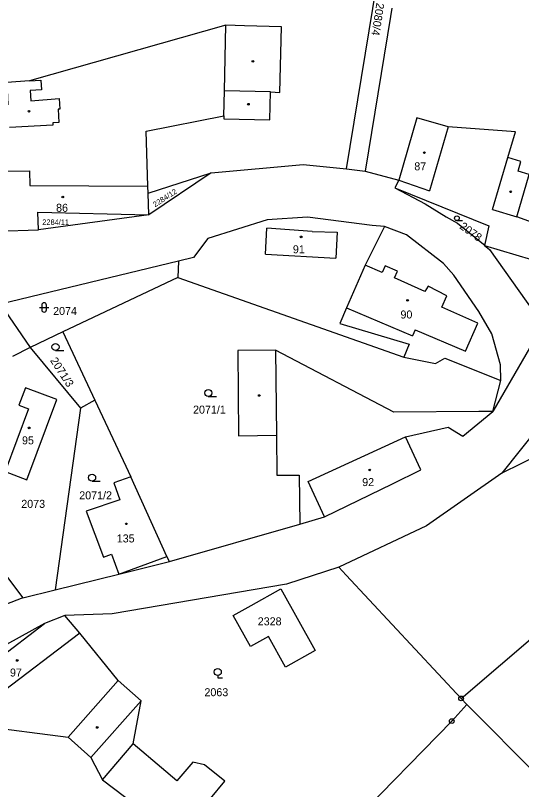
# Model space of a CAD drawing. Extents: x -725728 to -720881, y -1068679 to -1063504.
# Drawn here: x -721870.1 to -721762.7, y -1066700.6 to -1066536.3 of the extents above; entities that cross this region are included whole.
import ezdxf

# ---------------------------------------------------------------- set-up
doc = ezdxf.new("R2010")
doc.units = 0
for name, color, linetype in [('Hranice parcel', 7, 'Continuous'), ('Parcelní čísla', 7, 'Continuous'), ('Vnitřní kresba', 7, 'Continuous'), ('Značky bodu BP', 7, 'Continuous'), ('Značky budov', 7, 'Continuous'), ('Značky kultur', 7, 'Continuous')]:
    doc.layers.add(name, color=color, linetype=linetype)

msp = doc.modelspace()

# ---------------------------------------------------------------- linework, layer by layer
at = {"layer": 'Hranice parcel'}
for p, q in [((-721841.99, -1066573.97), (-721828.56, -1066569.69)), ((-721828.56, -1066569.69), (-721841.85, -1066578.57)), ((-721799.81, -1066568.82), (-721795.89, -1066569.34)), ((-721795.89, -1066569.34), (-721788.72, -1066571.23)), ((-721788.72, -1066571.23), (-721789.59, -1066572.87)), ((-721841.85, -1066578.57), (-721841.99, -1066573.97)), ((-721841.85, -1066578.57), (-721865.27, -1066581.79)), ((-721875.43, -1066582.08), (-721865.27, -1066581.79)), ((-721835.51, -1066588.41), (-721873.29, -1066597.58)), ((-721835.51, -1066588.41), (-721835.67, -1066591.87)), ((-721835.67, -1066591.87), (-721860.09, -1066603.44)), ((-721835.67, -1066591.87), (-721787.7, -1066608.81)), ((-721873.29, -1066597.58), (-721867.01, -1066606.72)), ((-721860.09, -1066603.44), (-721867.01, -1066606.72)), ((-721860.09, -1066603.44), (-721853.27, -1066617.92)), ((-721867.01, -1066606.72), (-721870.74, -1066608.66)), ((-721867.01, -1066606.72), (-721856.34, -1066619.64)), ((-721768.79, -1066620.34), (-721767.08, -1066613.72)), ((-721853.27, -1066617.92), (-721856.34, -1066619.64)), ((-721853.27, -1066617.92), (-721845.61, -1066634.19)), ((-721755.54, -1066619.18), (-721766.84, -1066633.44)), ((-721856.34, -1066619.64), (-721861.72, -1066658.2)), ((-721739.96, -1066620.15), (-721766.84, -1066633.44)), ((-721855.14, -1066641.51), (-721851.46, -1066651.29)), ((-721837.41, -1066652.21), (-721809.77, -1066644.23)), ((-721775.49, -1066681.24), (-721739.41, -1066650.35)), ((-721873.29, -1066653.6), (-721868.59, -1066659.88)), ((-721848.19, -1066654.89), (-721837.41, -1066652.21)), ((-721861.72, -1066658.2), (-721848.19, -1066654.89)), ((-721868.59, -1066659.88), (-721861.72, -1066658.2)), ((-721774.26, -1066682.56), (-721775.49, -1066681.24)), ((-721774.26, -1066682.56), (-721759.1, -1066697.79))]:
    msp.add_line(p, q, dxfattribs=at)
for points in [[(-721800.66, -1066502.37), (-721788.45, -1066523.91), (-721795.89, -1066569.34)], [(-721799.81, -1066568.82), (-721792.6, -1066524.78), (-721801.42, -1066509.16)], [(-721841.99, -1066573.97), (-721842.03, -1066572.49), (-721842.37, -1066560.81), (-721825.9, -1066557.54), (-721825.91, -1066558.18), (-721816.14, -1066558.4), (-721816.01, -1066552.48), (-721814.01, -1066552.6), (-721813.61, -1066538.69), (-721821.47, -1066538.46), (-721825.47, -1066538.35), (-721867.19, -1066550.15), (-721872, -1066550.52), (-721871.74, -1066555.27), (-721874.83, -1066555.44), (-721874.6, -1066559.7), (-721883.71, -1066565.51)], [(-721761.02, -1066570.02), (-721763.4, -1066569.3), (-721762.79, -1066567.26), (-721765.55, -1066566.44), (-721763.92, -1066560.94), (-721778.25, -1066559.88), (-721784.88, -1066557.96), (-721788.72, -1066571.23)], [(-721828.56, -1066569.69), (-721809.06, -1066567.92), (-721799.81, -1066568.82)], [(-721743.36, -1066586.36), (-721763.7, -1066579), (-721761.02, -1066570.02)], [(-721789.59, -1066572.87), (-721783.13, -1066576.27), (-721778.64, -1066579.03), (-721776.27, -1066580.37), (-721770.75, -1066584.82), (-721770.54, -1066585.13)], [(-721789.59, -1066572.87), (-721769.64, -1066580.94), (-721770.54, -1066585.13)], [(-721865.27, -1066581.79), (-721865.38, -1066577.99), (-721841.85, -1066578.57)], [(-721791.74, -1066581.08), (-721794.37, -1066580.82), (-721808.09, -1066579.09), (-721816.69, -1066579.63), (-721829.32, -1066583.58), (-721832.33, -1066587.64), (-721835.51, -1066588.41)], [(-721791.74, -1066581.08), (-721795.91, -1066589.27), (-721799.86, -1066598.32), (-721801.27, -1066601.63), (-721786.55, -1066606.05), (-721787.7, -1066608.81)], [(-721767.08, -1066613.72), (-721767.13, -1066610.44), (-721768.97, -1066603.85), (-721771.73, -1066599.12), (-721777.04, -1066591.4), (-721779.22, -1066588.93), (-721787.11, -1066582.86), (-721791.74, -1066581.08)], [(-721770.54, -1066585.13), (-721769.46, -1066585.93), (-721760.12, -1066599.08), (-721754.5, -1066601.09), (-721734.85, -1066591.81), (-721726.1, -1066592.52), (-721719.54, -1066594.83), (-721707.26, -1066600.86), (-721696.34, -1066606.03), (-721689.7, -1066606.34), (-721678.32, -1066605.19)], [(-721770.54, -1066585.13), (-721747.27, -1066592.05), (-721746.33, -1066588.29), (-721743.36, -1066586.36)], [(-721747.7, -1066609.61), (-721760.22, -1066605.54), (-721768.79, -1066620.34)], [(-721768.79, -1066620.34), (-721771.71, -1066620.36), (-721789.8, -1066620.48), (-721814.9, -1066607.28), (-721822.94, -1066607.36), (-721822.76, -1066625.47), (-721814.72, -1066625.39), (-721814.64, -1066633.87), (-721809.88, -1066633.83), (-721809.77, -1066644.23)], [(-721787.7, -1066608.81), (-721780.93, -1066610.15), (-721778.93, -1066609), (-721767.08, -1066613.72)], [(-721867.38, -1066619.76), (-721872.35, -1066633.09), (-721867.71, -1066634.82), (-721861.35, -1066617.76), (-721868.01, -1066615.28), (-721869.4, -1066619), (-721867.38, -1066619.76)], [(-721809.77, -1066644.23), (-721804.5, -1066642.71), (-721790.07, -1066635.67), (-721784.05, -1066632.74), (-721787.3, -1066625.69), (-721778.23, -1066623.69), (-721775.1, -1066625.58), (-721768.79, -1066620.34)], [(-721766.84, -1066633.44), (-721782.86, -1066644.58), (-721801.48, -1066653.4)], [(-721845.61, -1066634.19), (-721849.25, -1066635.48), (-721847.96, -1066639.08), (-721855.14, -1066641.51)], [(-721837.41, -1066652.21), (-721837.98, -1066651.14), (-721845.61, -1066634.19)], [(-721851.46, -1066651.29), (-721849.76, -1066650.65), (-721848.19, -1066654.89)], [(-721801.48, -1066653.4), (-721812.6, -1066656.99), (-721849.58, -1066663.27), (-721859.63, -1066663.67)], [(-721801.48, -1066653.4), (-721799.88, -1066655.07), (-721775.49, -1066681.24)], [(-721820.1, -1066661.51), (-721813.82, -1066658), (-721806.5, -1066671.09), (-721812.8, -1066674.59), (-721816.42, -1066668.1), (-721820.24, -1066670.23), (-721823.92, -1066663.64), (-721820.1, -1066661.51)], [(-721868.59, -1066659.88), (-721874.68, -1066662.26), (-721888.3, -1066667.6)], [(-721884.9, -1066681.24), (-721877.66, -1066687.05), (-721858.96, -1066689.5), (-721854.11, -1066693.79), (-721851.65, -1066698.53), (-721834.99, -1066711.15), (-721828.73, -1066702.52), (-721825.71, -1066698.78), (-721829.97, -1066695.34), (-721832.49, -1066694.75), (-721835.86, -1066698.74), (-721839.11, -1066695.99), (-721845.14, -1066690.89), (-721843.47, -1066681.76), (-721848.32, -1066677.47), (-721856.46, -1066667.4), (-721859.63, -1066663.67)], [(-721859.63, -1066663.67), (-721863.96, -1066665.34), (-721882.24, -1066675.38)], [(-721798.66, -1066707.73), (-721777.48, -1066686.05), (-721774.26, -1066682.56)]]:
    msp.add_lwpolyline(points, dxfattribs=at)
at = {"layer": 'Vnitřní kresba'}
for p, q in [((-721825.78, -1066552.26), (-721825.47, -1066538.35)), ((-721867.19, -1066550.15), (-721864.76, -1066549.97)), ((-721864.76, -1066549.97), (-721864.61, -1066552.03)), ((-721864.61, -1066552.03), (-721867.04, -1066552.21)), ((-721867.04, -1066552.21), (-721866.87, -1066554.38)), ((-721825.9, -1066557.54), (-721825.78, -1066552.26)), ((-721816.01, -1066552.48), (-721825.78, -1066552.26)), ((-721866.87, -1066554.38), (-721860.85, -1066553.92)), ((-721860.85, -1066553.92), (-721860.73, -1066556.16)), ((-721860.73, -1066556.16), (-721861.1, -1066556.18)), ((-721861.1, -1066556.18), (-721860.95, -1066559.01)), ((-721862.2, -1066559.56), (-721871.42, -1066560.06)), ((-721860.95, -1066559.01), (-721862.23, -1066559.08)), ((-721862.23, -1066559.08), (-721862.2, -1066559.56)), ((-721778.25, -1066559.88), (-721782.24, -1066573.48)), ((-721768.83, -1066577.47), (-721765.55, -1066566.44)), ((-721874, -1066569.33), (-721867.19, -1066569.23)), ((-721867.19, -1066569.23), (-721867.1, -1066572.33)), ((-721788.72, -1066571.23), (-721782.24, -1066573.48)), ((-721867.1, -1066572.33), (-721842.03, -1066572.49)), ((-721768.83, -1066577.47), (-721763.7, -1066579)), ((-721817.04, -1066586.96), (-721816.73, -1066581.42)), ((-721807.12, -1066582.1), (-721816.73, -1066581.42)), ((-721807.12, -1066582.1), (-721801.79, -1066582.26)), ((-721801.79, -1066582.26), (-721802.1, -1066587.8)), ((-721817.04, -1066586.96), (-721802.1, -1066587.8)), ((-721792.26, -1066590.86), (-721795.91, -1066589.27)), ((-721791.62, -1066589.39), (-721792.26, -1066590.86)), ((-721789.03, -1066590.51), (-721791.62, -1066589.39)), ((-721789.68, -1066591.99), (-721789.03, -1066590.51)), ((-721783.18, -1066594.83), (-721789.68, -1066591.99)), ((-721782.52, -1066593.74), (-721783.18, -1066594.83)), ((-721778.51, -1066595.75), (-721782.52, -1066593.74)), ((-721779.63, -1066598.19), (-721778.51, -1066595.75)), ((-721799.86, -1066598.32), (-721785.82, -1066604.3)), ((-721771.92, -1066601.56), (-721779.63, -1066598.19)), ((-721774.57, -1066607.52), (-721771.92, -1066601.56)), ((-721785.25, -1066602.97), (-721785.82, -1066604.3)), ((-721785.25, -1066602.97), (-721774.57, -1066607.52)), ((-721814.9, -1066607.28), (-721814.72, -1066625.39)), ((-721807.96, -1066635.21), (-721787.3, -1066625.69)), ((-721804.5, -1066642.71), (-721807.96, -1066635.21)), ((-721848.19, -1066654.89), (-721837.98, -1066651.14)), ((-721880.4, -1066677.81), (-721863.96, -1066665.34)), ((-721856.46, -1066667.4), (-721876.67, -1066682.73)), ((-721858.96, -1066689.5), (-721848.32, -1066677.47)), ((-721854.11, -1066693.79), (-721843.47, -1066681.76)), ((-721851.65, -1066698.53), (-721845.14, -1066690.89))]:
    msp.add_line(p, q, dxfattribs=at)
at = {"layer": 'Značky bodu BP'}
for centre, radius in [((-721775.49, -1066681.24), 0.5), ((-721775.49, -1066681.24), 0.0303), ((-721777.48, -1066686.05), 0.5), ((-721777.48, -1066686.05), 0.0303)]:
    msp.add_circle(centre, radius, dxfattribs=at)
at = {"layer": 'Značky budov'}
for centre in [(-721819.73, -1066546.01), (-721820.67, -1066555.1), (-721867.28, -1066556.59), (-721783.31, -1066565.38), (-721860.09, -1066574.81), (-721764.96, -1066573.69), (-721809.48, -1066583.27), (-721786.87, -1066596.75), (-721818.38, -1066616.94), (-721867.25, -1066623.81), (-721794.91, -1066632.75), (-721846.59, -1066644.18), (-721869.77, -1066673.19), (-721852.78, -1066687.41)]:
    msp.add_circle(centre, 0.175, dxfattribs=at)
at = {"layer": 'Značky kultur'}
for p, q in [((-721776.4, -1066579.81), (-721775.22, -1066579.81)), ((-721864.56, -1066597.74), (-721864.56, -1066598.74)), ((-721863.56, -1066598.74), (-721863.56, -1066597.74)), ((-721865.06, -1066598.24), (-721863.06, -1066598.24)), ((-721861.64, -1066607.39), (-721859.89, -1066607.39)), ((-721829.19, -1066617.15), (-721827.44, -1066617.15)), ((-721853.87, -1066635.13), (-721852.12, -1066635.13)), ((-721827.18, -1066676.38), (-721827.18, -1066676.88)), ((-721827.18, -1066676.88), (-721826.18, -1066676.88))]:
    msp.add_line(p, q, dxfattribs=at)
for centre, radius in [((-721776.4, -1066579.31), 0.502), ((-721861.64, -1066606.64), 0.75), ((-721829.19, -1066616.4), 0.75), ((-721853.87, -1066634.38), 0.75), ((-721827.18, -1066675.63), 0.75)]:
    msp.add_circle(centre, radius, dxfattribs=at)
for centre, start, end in [((-721864.06, -1066597.74), 0, 180), ((-721864.06, -1066598.74), 180, 359.9879)]:
    msp.add_arc(centre, 0.5, start, end, dxfattribs=at)

# ---------------------------------------------------------------- texts
at = {"layer": 'Parcelní čísla'}
for s, height, rotation, p in [('2080/4', 1.7, 261, (-721793.47, -1066533.52)), ('2284/12', 1.14, 33, (-721840.49, -1066577.01)), ('2078', 1.7, 324, (-721775.96, -1066581.37)), ('2071/3', 1.7, 303, (-721862.85, -1066609.51))]:
    msp.add_text(s, height=height, rotation=rotation, dxfattribs=at).set_placement(p)
for s, height, p in [('87', 1.7, (-721785.44, -1066569.14)), ('86', 1.7, (-721861.52, -1066577.94)), ('2284/11', 1.14, (-721864.45, -1066580.71)), ('91', 1.7, (-721811.23, -1066586.75)), ('2074', 1.7, (-721862.15, -1066599.85)), ('90', 1.7, (-721788.38, -1066600.59)), ('2071/1', 1.7, (-721832.43, -1066620.79)), ('95', 1.7, (-721868.75, -1066627.31)), ('92', 1.7, (-721796.51, -1066636.17)), ('2071/2', 1.7, (-721856.6, -1066638.98)), ('2073', 1.7, (-721868.91, -1066640.79)), ('135', 1.7, (-721848.63, -1066648.13)), ('2328', 1.7, (-721818.69, -1066665.73)), ('97', 1.7, (-721871.31, -1066676.6)), ('2063', 1.7, (-721830.01, -1066680.78))]:
    msp.add_text(s, height=height, dxfattribs=at).set_placement(p)

doc.saveas('drawing.dxf')
